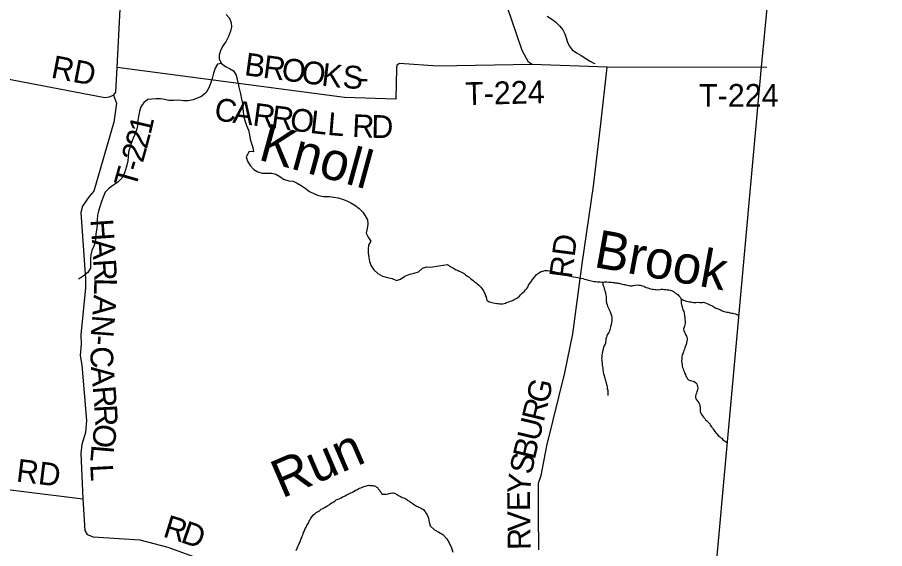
# Model space of a CAD drawing. Extents: x 0 to 1064, y 0 to 440.
# Drawn here: x 404.38 to 439.02, y 273.01 to 294.21 of the extents above; entities that cross this region are included whole.
import ezdxf

# ---------------------------------------------------------------- set-up
doc = ezdxf.new("R2010")
doc.units = 0
for name, color, linetype in [('GM_X_County', 7, 'Continuous'), ('GM_X_County_Road', 7, 'Continuous'), ('GM_X_County_Road_Text', 7, 'Continuous'), ('GM_X_Minor_River', 7, 'Continuous'), ('GM_X_Minor_River_Text', 7, 'Continuous'), ('GM_X_Township', 7, 'Continuous'), ('GM_X_Township_Road', 7, 'Continuous'), ('GM_X_Township_Road_Text', 7, 'Continuous')]:
    doc.layers.add(name, color=color, linetype=linetype)

msp = doc.modelspace()

# ---------------------------------------------------------------- linework, layer by layer
at = {"layer": 'GM_X_County'}
msp.add_lwpolyline([(439.02, 347.891), (435.582, 307.821), (435.24, 304.263), (434.071, 292.08), (433.032, 280.639), (431.927, 268.471), (431.642, 265.259), (429.974, 246.413), (429.955, 246.19), (429.119, 236.735), (428.169, 225.984), (427.748, 221.226), (426.54, 207.586)], dxfattribs=at)
at = {"layer": 'GM_X_County_Road'}
for points in [[(401.176, 292.292), (407.871, 291.014), (408.041, 291.029), (408.216, 291.107), (408.249, 291.122), (408.318, 291.218), (408.367, 292.2), (408.665, 297.923), (408.637, 298.872), (409.653, 304.199), (409.938, 306.38), (410.027, 307.061)], [(427.94, 292.214), (424.948, 292.332), (424.796, 292.416), (424.544, 292.878), (423.947, 294.636), (423.453, 296.009), (423.006, 296.878), (422.888, 297.068), (422.606, 297.273), (421.384, 297.431), (420.763, 297.41), (420.034, 297.556), (419.764, 297.731), (419.707, 297.994), (419.076, 302.749), (419.072, 302.78), (419.01, 303.6), (419.253, 304.112), (419.935, 305.553)], [(425.214, 272.957), (425.2, 274.403), (425.201, 275.623), (425.296, 275.919), (425.527, 277.106), (426.24, 280.016), (426.567, 281.578), (426.944, 284.365), (427.387, 287.468), (427.687, 289.953), (427.94, 292.214)]]:
    msp.add_lwpolyline(points, dxfattribs=at)
at = {"layer": 'GM_X_Minor_River'}
for points in [[(412.724, 294.326), (412.849, 294.173), (412.925, 293.989), (412.929, 293.826), (412.896, 293.656), (412.814, 293.445), (412.714, 293.259), (412.602, 293.078), (412.489, 292.88), (412.438, 292.693), (412.441, 292.535), (412.53, 292.37), (412.692, 292.252), (412.849, 292.17), (413.011, 292.071), (413.124, 291.899), (413.164, 291.729), (413.204, 291.57), (413.232, 291.418), (413.294, 291.15), (413.334, 290.943), (413.373, 290.767), (413.383, 290.585), (413.398, 290.433), (413.426, 290.226), (413.478, 290.055), (413.536, 289.885), (413.612, 289.701), (413.658, 289.525), (413.679, 289.342), (413.731, 289.172), (413.783, 289.007), (413.805, 288.843), (413.641, 288.852), (413.522, 288.647), (413.568, 288.464), (413.675, 288.299)], [(425.541, 294.25), (425.726, 294.131), (425.882, 294.018), (426.036, 293.87), (426.172, 293.703), (426.242, 293.544), (426.299, 293.391), (426.35, 293.22), (426.426, 293.067), (426.538, 292.913), (426.711, 292.794), (426.897, 292.681), (427.082, 292.568), (427.238, 292.467), (427.4, 292.373), (427.442, 292.36)], [(412.53, 292.37), (412.371, 292.336), (412.284, 292.173), (412.22, 291.974), (412.162, 291.769), (412.092, 291.563), (412.023, 291.395), (411.923, 291.214), (411.732, 291.053), (411.561, 290.983), (411.402, 290.919), (411.207, 290.879), (411.019, 290.882), (410.825, 290.898), (410.624, 290.889), (410.436, 290.891), (410.254, 290.925), (410.097, 290.951), (409.908, 290.954), (409.757, 290.945), (409.592, 290.923), (409.426, 290.804), (409.314, 290.63), (409.263, 290.455), (409.217, 290.255), (409.191, 290.092), (409.188, 289.94), (409.149, 289.753), (409.079, 289.554), (409.004, 289.391), (408.94, 289.21), (408.87, 289.005), (408.825, 288.823), (408.804, 288.642), (408.789, 288.484), (408.756, 288.309), (408.698, 288.128), (408.641, 287.965), (408.547, 287.79), (408.387, 287.635), (408.234, 287.522), (408.049, 287.392), (407.883, 287.23), (407.801, 287.031), (407.743, 286.856), (407.68, 286.651), (407.622, 286.476), (407.577, 286.319), (407.562, 286.131), (407.571, 285.919), (407.537, 285.719), (407.517, 285.562), (407.508, 285.41), (407.488, 285.253), (407.436, 285.071), (407.355, 284.909), (407.31, 284.734), (407.295, 284.57), (407.297, 284.345), (407.301, 284.194), (407.189, 284.02), (407.011, 283.877), (406.845, 283.77), (406.821, 283.757)], [(413.675, 288.299), (413.824, 288.139), (413.987, 288.039), (414.156, 287.994), (414.344, 287.985), (414.539, 287.988), (414.702, 287.949), (414.858, 287.856), (415.015, 287.75), (415.226, 287.686), (415.396, 287.665), (415.553, 287.59), (415.715, 287.497), (415.878, 287.397), (416.052, 287.261), (416.244, 287.167), (416.407, 287.092), (416.607, 287.064), (416.832, 287.055), (417.02, 287.033), (417.189, 287), (417.371, 286.949), (417.534, 286.892), (417.696, 286.811), (417.865, 286.711), (418.027, 286.581), (418.183, 286.439), (418.277, 286.286), (418.366, 286.133), (418.381, 285.95), (418.354, 285.775), (418.315, 285.6), (418.386, 285.441), (418.504, 285.275), (418.405, 285.119), (418.39, 284.955), (418.394, 284.804), (418.415, 284.627), (418.443, 284.463), (418.507, 284.292), (418.62, 284.133), (418.776, 283.985), (418.963, 283.885), (419.162, 283.827), (419.344, 283.782), (419.518, 283.7), (419.683, 283.758), (419.855, 283.883), (420.051, 283.965), (420.234, 283.998), (420.404, 284.05), (420.565, 284.193), (420.723, 284.252), (420.887, 284.237), (421.042, 284.269)], [(421.042, 284.269), (421.555, 284.344), (421.597, 284.319), (421.639, 284.282), (421.724, 284.238), (421.796, 284.194), (421.838, 284.17), (421.911, 284.138), (421.989, 284.101), (422.031, 284.082), (422.092, 284.057), (422.152, 284.019), (422.224, 283.982), (422.284, 283.939), (422.338, 283.895), (422.381, 283.87), (422.423, 283.833), (422.483, 283.784), (422.531, 283.747), (422.579, 283.71), (422.627, 283.673), (422.699, 283.617), (422.747, 283.58), (422.801, 283.536), (422.837, 283.493), (422.885, 283.438), (422.933, 283.389), (422.975, 283.34), (422.992, 283.297), (423.028, 283.23), (423.051, 283.187), (423.081, 283.113), (423.098, 283.04), (423.115, 282.973), (423.133, 282.918), (423.199, 282.869), (423.283, 282.843), (423.332, 282.83), (423.386, 282.818), (423.459, 282.804), (423.526, 282.791), (423.599, 282.784), (423.647, 282.777), (423.689, 282.771), (423.762, 282.776), (423.823, 282.793), (423.872, 282.805), (423.921, 282.822), (424.007, 282.851), (424.08, 282.881), (424.129, 282.898), (424.178, 282.922), (424.227, 282.952), (424.276, 282.975), (424.331, 282.999), (424.373, 283.022), (424.435, 283.082), (424.472, 283.13), (424.546, 283.202), (424.632, 283.286), (424.67, 283.334), (424.725, 283.388), (424.762, 283.442), (424.8, 283.521), (424.825, 283.563), (424.887, 283.641), (424.955, 283.749), (425.035, 283.845), (425.116, 283.941), (425.189, 284.001), (425.238, 284.025), (425.306, 284.06), (425.373, 284.084), (425.446, 284.101), (425.488, 284.1), (425.555, 284.105), (425.64, 284.092), (425.707, 284.079), (425.767, 284.066), (425.81, 284.059), (425.852, 284.046), (425.901, 284.04), (425.949, 284.027), (426.022, 284.008), (426.064, 283.995), (426.125, 283.976), (426.173, 283.963), (426.221, 283.95), (426.276, 283.937), (426.33, 283.918), (426.403, 283.899), (426.476, 283.88), (426.53, 283.867)], [(426.53, 283.867), (426.603, 283.854), (426.682, 283.84), (426.766, 283.821), (426.815, 283.808), (426.875, 283.795), (426.966, 283.788), (427.033, 283.763), (427.099, 283.743), (427.142, 283.737), (427.19, 283.724), (427.245, 283.711), (427.299, 283.698), (427.348, 283.685), (427.414, 283.672), (427.475, 283.665), (427.536, 283.658), (427.578, 283.652), (427.657, 283.651), (427.724, 283.644), (427.766, 283.643), (427.833, 283.648), (427.882, 283.647), (427.924, 283.647), (428.003, 283.646), (428.064, 283.645), (428.107, 283.644), (428.173, 283.631), (428.216, 283.625), (428.258, 283.618), (428.307, 283.611), (428.355, 283.604), (428.398, 283.598), (428.44, 283.591), (428.482, 283.578), (428.555, 283.565), (428.597, 283.552), (428.64, 283.546), (428.682, 283.533), (428.755, 283.52), (428.803, 283.507), (428.858, 283.494), (428.931, 283.499), (428.973, 283.505), (429.04, 283.516), (429.138, 283.533), (429.211, 283.526), (429.253, 283.519), (429.296, 283.512), (429.398, 283.474), (429.447, 283.449), (429.501, 283.43), (429.568, 283.411), (429.634, 283.392), (429.676, 283.379), (429.731, 283.366), (429.773, 283.36), (429.84, 283.347), (429.895, 283.346), (429.967, 283.339), (430.047, 283.35), (430.089, 283.355), (430.156, 283.354), (430.217, 283.353), (430.277, 283.347), (430.338, 283.34), (430.399, 283.333), (430.453, 283.32), (430.502, 283.307), (430.544, 283.288), (430.586, 283.269), (430.622, 283.226), (430.725, 283.17), (430.767, 283.133), (430.802, 283.09), (430.85, 283.035), (430.874, 282.986), (430.928, 282.949), (430.982, 282.918), (431.049, 282.892), (431.109, 282.885), (431.17, 282.872), (431.224, 282.859), (431.279, 282.853), (431.321, 282.846), (431.382, 282.833), (431.437, 282.832), (431.479, 282.832), (431.558, 282.837), (431.637, 282.835), (431.68, 282.835), (431.728, 282.834), (431.771, 282.84), (431.819, 282.833), (431.892, 282.808), (431.952, 282.776), (431.994, 282.758), (432.037, 282.739), (432.103, 282.707), (432.163, 282.676), (432.236, 282.633)], [(427.766, 283.643), (427.765, 283.546), (427.783, 283.503), (427.8, 283.46), (427.818, 283.393), (427.829, 283.344), (427.846, 283.296), (427.864, 283.229), (427.869, 283.186), (427.881, 283.125), (427.892, 283.07), (427.891, 283.01), (427.902, 282.93), (427.901, 282.888), (427.907, 282.839), (427.912, 282.797), (427.936, 282.736), (427.953, 282.681), (427.977, 282.632), (428.018, 282.552), (428.036, 282.509), (428.059, 282.46), (428.071, 282.418), (428.089, 282.375), (428.106, 282.308), (428.123, 282.229), (428.128, 282.156), (428.121, 282.101), (428.114, 282.034), (428.101, 281.956), (428.069, 281.859), (428.062, 281.81), (428.049, 281.756), (428.024, 281.689), (427.999, 281.629), (427.962, 281.581), (427.937, 281.539), (427.918, 281.497), (427.905, 281.448), (427.886, 281.382), (427.879, 281.315), (427.872, 281.26), (427.865, 281.206), (427.853, 281.163), (427.821, 281.103), (427.796, 281.049), (427.777, 280.97), (427.77, 280.922), (427.751, 280.861), (427.738, 280.795), (427.725, 280.74), (427.718, 280.692), (427.718, 280.649), (427.717, 280.6), (427.722, 280.546), (427.722, 280.491), (427.733, 280.424), (427.738, 280.375), (427.744, 280.333), (427.749, 280.272), (427.76, 280.223), (427.76, 280.181), (427.765, 280.138), (427.777, 280.089), (427.776, 280.047), (427.793, 279.986), (427.811, 279.919), (427.828, 279.852), (427.845, 279.803), (427.857, 279.754), (427.875, 279.711), (427.886, 279.669), (427.898, 279.62), (427.915, 279.553), (427.92, 279.51), (427.932, 279.462), (427.943, 279.419), (427.943, 279.376), (427.96, 279.327), (427.965, 279.267), (427.965, 279.224), (427.97, 279.163), (427.969, 279.115)], [(430.874, 282.986), (430.891, 282.907), (430.89, 282.852), (430.895, 282.797), (430.907, 282.755), (430.918, 282.7), (430.93, 282.651), (430.941, 282.59), (430.965, 282.541), (430.994, 282.474), (431.012, 282.419), (431.017, 282.376), (431.022, 282.322), (431.028, 282.279), (431.033, 282.237), (431.045, 282.176), (431.044, 282.133), (431.049, 282.084), (431.049, 282.03), (431.048, 281.987), (431.035, 281.939), (431.022, 281.89), (431.003, 281.806), (430.99, 281.763), (430.995, 281.709), (431.025, 281.641), (431.048, 281.592), (431.072, 281.55), (431.102, 281.488), (431.119, 281.44), (431.131, 281.391), (431.13, 281.348), (431.123, 281.288), (431.11, 281.215), (431.097, 281.148), (431.053, 281.064), (431.04, 281.015), (431.021, 280.973), (431.002, 280.919), (430.983, 280.864), (430.958, 280.786), (430.939, 280.737), (430.926, 280.683), (430.919, 280.634), (430.918, 280.568), (430.911, 280.501), (430.923, 280.44), (430.933, 280.343), (430.939, 280.282), (430.95, 280.233), (430.968, 280.178), (430.991, 280.129), (431.009, 280.074), (431.026, 280.026), (431.068, 279.952), (431.085, 279.885), (431.114, 279.83), (431.144, 279.781), (431.186, 279.744), (431.246, 279.713), (431.313, 279.7), (431.374, 279.687), (431.416, 279.68), (431.47, 279.637), (431.518, 279.581), (431.535, 279.526), (431.547, 279.484), (431.552, 279.411), (431.551, 279.35), (431.52, 279.265), (431.507, 279.211), (431.482, 279.157), (431.462, 279.084), (431.462, 279.035), (431.473, 278.981), (431.521, 278.925), (431.557, 278.882), (431.598, 278.821), (431.628, 278.766), (431.645, 278.699), (431.651, 278.644), (431.65, 278.577), (431.649, 278.529), (431.648, 278.474), (431.672, 278.413), (431.707, 278.358), (431.749, 278.308), (431.791, 278.259), (431.833, 278.204), (431.868, 278.149), (431.916, 278.106), (431.958, 278.069), (431.994, 278.026), (432.036, 277.983), (432.048, 277.934), (432.101, 277.872), (432.143, 277.823), (432.173, 277.78), (432.209, 277.725), (432.244, 277.682), (432.28, 277.633)], [(432.236, 282.633), (432.284, 282.608), (432.326, 282.595), (432.375, 282.576), (432.423, 282.551), (432.471, 282.532), (432.525, 282.501), (432.604, 282.476), (432.665, 282.457), (432.719, 282.444), (432.768, 282.437), (432.81, 282.43), (432.852, 282.417), (432.919, 282.404), (432.961, 282.398), (433.016, 282.391), (433.058, 282.378), (433.193, 282.309)], [(432.28, 277.633), (432.316, 277.584), (432.37, 277.516), (432.418, 277.479), (432.466, 277.448), (432.514, 277.417), (432.562, 277.344), (432.733, 277.245)], [(417.759, 275.259), (417.833, 275.3), (417.883, 275.336), (417.932, 275.359), (417.975, 275.377), (418.012, 275.401), (418.049, 275.418), (418.092, 275.429), (418.142, 275.453), (418.185, 275.47), (418.228, 275.482), (418.265, 275.493), (418.32, 275.51), (418.363, 275.522), (418.412, 275.533), (418.449, 275.532), (418.491, 275.532), (418.528, 275.531), (418.564, 275.524), (418.607, 275.517), (418.643, 275.511), (418.68, 275.498), (418.716, 275.479), (418.758, 275.442), (418.793, 275.398), (418.823, 275.361), (418.853, 275.324), (418.876, 275.287), (418.906, 275.244), (418.929, 275.207), (418.965, 275.182), (419.002, 275.175), (419.044, 275.175), (419.087, 275.18), (419.124, 275.185), (419.185, 275.196), (419.222, 275.202), (419.265, 275.219), (419.302, 275.225), (419.357, 275.23), (419.393, 275.229), (419.442, 275.222), (419.478, 275.203), (419.514, 275.184), (419.551, 275.171), (419.629, 275.109), (419.677, 275.09), (419.713, 275.071), (419.755, 275.046), (419.81, 275.033), (419.864, 275.001), (419.9, 274.989), (419.936, 274.97), (419.978, 274.932), (420.021, 274.913), (420.062, 274.876), (420.105, 274.851), (420.147, 274.826), (420.189, 274.795), (420.243, 274.757), (420.285, 274.726), (420.321, 274.707), (420.375, 274.688), (420.411, 274.663), (420.448, 274.644), (420.484, 274.631), (420.526, 274.612), (420.562, 274.593), (420.598, 274.562), (420.634, 274.531), (420.664, 274.482), (420.687, 274.445), (420.717, 274.402), (420.747, 274.358)], [(415.511, 272.939), (415.562, 273.029), (415.587, 273.071), (415.594, 273.114), (415.639, 273.21), (415.658, 273.252), (415.684, 273.325), (415.717, 273.41), (415.749, 273.476), (415.768, 273.53), (415.794, 273.585), (415.813, 273.645), (415.852, 273.718), (415.878, 273.808), (415.928, 273.874), (415.948, 273.935), (415.992, 274.007), (416.018, 274.055), (416.031, 274.098), (416.056, 274.14), (416.107, 274.218), (416.151, 274.284), (416.208, 274.356), (416.263, 274.398), (416.313, 274.446), (416.363, 274.475), (416.406, 274.499), (416.443, 274.516), (416.518, 274.576), (416.579, 274.605), (416.623, 274.635), (416.678, 274.658), (416.746, 274.699), (416.783, 274.723), (416.827, 274.759), (416.864, 274.776), (416.932, 274.836), (416.975, 274.847), (417.031, 274.883), (417.068, 274.913), (417.118, 274.948), (417.185, 274.977), (417.229, 274.995), (417.309, 275.036), (417.371, 275.071), (417.42, 275.089), (417.469, 275.112), (417.525, 275.148), (417.593, 275.183), (417.679, 275.224), (417.759, 275.259)], [(420.747, 274.358), (420.796, 274.221), (420.829, 274.069), (420.868, 273.917), (421.047, 273.755), (421.208, 273.667), (421.376, 273.566), (421.536, 273.399), (421.63, 273.233), (421.717, 273.043), (421.774, 272.872)]]:
    msp.add_lwpolyline(points, dxfattribs=at)
at = {"layer": 'GM_X_Township'}
msp.add_lwpolyline([(439.02, 347.891), (435.582, 307.821), (435.24, 304.263), (434.071, 292.08), (433.032, 280.639), (431.927, 268.471), (431.642, 265.259), (429.974, 246.413), (429.955, 246.19), (426.139, 244.982), (425.854, 245.05), (398.964, 251.526), (398.19, 251.712), (376.117, 257.024)], dxfattribs=at)
at = {"layer": 'GM_X_Township_Road'}
for points in [[(424.948, 292.332), (421.169, 292.263), (419.642, 292.372), (419.538, 292.301), (419.518, 292.179), (419.497, 290.947), (417.44, 291.008), (408.367, 292.2)], [(434.312, 292.207), (427.94, 292.214)], [(408.216, 291.107), (408.335, 290.785), (408.228, 290.027), (407.43, 287.268), (407.251, 287.064), (406.979, 286.679), (406.909, 286.418), (407.107, 283.768), (407.103, 283.416), (406.916, 281.536), (406.924, 281.172), (406.882, 280.717), (406.956, 280.333), (407.141, 278.115), (407.105, 277.642), (406.959, 277.158), (406.912, 276.812), (406.999, 274.989), (407.075, 273.731), (407.17, 273.566), (407.405, 273.472), (409.273, 273.352), (410.386, 273.066), (412.397, 272.331)], [(396.291, 276.711), (401.628, 276.949), (401.725, 276.93), (401.845, 276.764), (401.95, 275.937), (402.015, 275.797), (402.273, 275.581), (406.999, 274.989)]]:
    msp.add_lwpolyline(points, dxfattribs=at)

# ---------------------------------------------------------------- texts
at = {"layer": 'GM_X_County_Road_Text'}
for s, height, rotation, p in [('RD', 0.9091, 349.0774, (405.69, 291.807)), ('RD', 0.9091, 82.569, (426.521, 283.756)), ('G', 0.909, 76.6135, (425.573, 278.755)), ('R', 0.909, 76.6084, (425.4, 278.029)), ('U', 0.909, 76.6114, (425.215, 277.251)), ('B', 0.909, 76.6207, (425.042, 276.524)), ('S', 0.909, 78.2437, (424.918, 275.93)), ('Y', 0.909, 84.8969, (424.851, 275.161)), ('E', 0.909, 90.3386, (424.856, 274.504)), ('V', 0.909, 90.8852, (424.869, 273.706)), ('R', 0.909, 90.8855, (424.88, 272.96))]:
    msp.add_text(s, height=height, rotation=rotation, dxfattribs=at).set_placement(p)
at = {"layer": 'GM_X_Minor_River_Text'}
for s, rotation, p in [('Knoll', 344.675, (413.961, 288.537)), ('Brook', 349.756, (427.365, 284.252)), ('Run', 23.2983, (414.948, 275.003))]:
    msp.add_text(s, height=1.5151, rotation=rotation, dxfattribs=at).set_placement(p)
at = {"layer": 'GM_X_Township_Road_Text'}
for s, height, rotation, p in [('B', 0.909, 352.3429, (413.417, 291.904)), ('R', 0.909, 352.3427, (414.157, 291.805)), ('O', 0.909, 352.3434, (414.897, 291.705)), ('O', 0.909, 352.3434, (415.69, 291.599)), ('K', 0.909, 353.2295, (416.498, 291.49)), ('S', 0.909, 356.6812, (417.352, 291.39)), ('-', 0.909, 359.1242, (418.006, 291.353)), ('T-224', 0.9091, 1.4032, (422.275, 290.706)), ('T-224', 0.9091, 0, (431.609, 290.638)), ('C', 0.909, 352.4257, (412.214, 290.104)), ('A', 0.909, 352.4227, (412.954, 290.005)), ('R', 0.909, 352.429, (413.748, 289.9)), ('R', 0.909, 352.4329, (414.488, 289.802)), ('O', 0.909, 352.6472, (415.232, 289.703)), ('L', 0.909, 353.5296, (416.04, 289.599)), ('L', 0.909, 355.0439, (416.742, 289.519)), ('R', 0.909, 357.4651, (417.74, 289.437)), ('D', 0.909, 358.7126, (418.508, 289.403)), ('1', 0.909, 77.0237, (409.7, 289.498)), ('2', 0.909, 74.8493, (409.544, 288.921)), ('2', 0.909, 74.2484, (409.39, 288.372)), ('T', 0.909, 74.0581, (409.1, 287.356)), ('-', 0.909, 74.1043, (409.287, 288.011)), ('H', 0.909, 273.9045, (407.299, 286.134)), ('A', 0.909, 273.8936, (407.354, 285.336)), ('R', 0.909, 273.6126, (407.408, 284.539)), ('L', 0.909, 268.6241, (407.455, 283.815)), ('A', 0.909, 265.6756, (407.439, 283.147)), ('N', 0.909, 265.5585, (407.379, 282.35)), ('-', 0.909, 265.3109, (407.317, 281.553)), ('C', 0.909, 272.1747, (407.284, 281.063)), ('A', 0.909, 275.178, (407.315, 280.264)), ('R', 0.909, 274.7594, (407.388, 279.469)), ('R', 0.909, 273.0809, (407.449, 278.732)), ('O', 0.909, 260.4221, (407.492, 278.04)), ('L', 0.909, 265.1261, (407.349, 277.17)), ('RD', 0.9091, 353.0591, (404.306, 275.691)), ('L', 0.909, 272.9621, (407.289, 276.357)), ('R', 0.909, 342.6895, (410.155, 273.499)), ('D', 0.909, 340.6826, (410.86, 273.279))]:
    msp.add_text(s, height=height, rotation=rotation, dxfattribs=at).set_placement(p)

doc.saveas('drawing.dxf')
